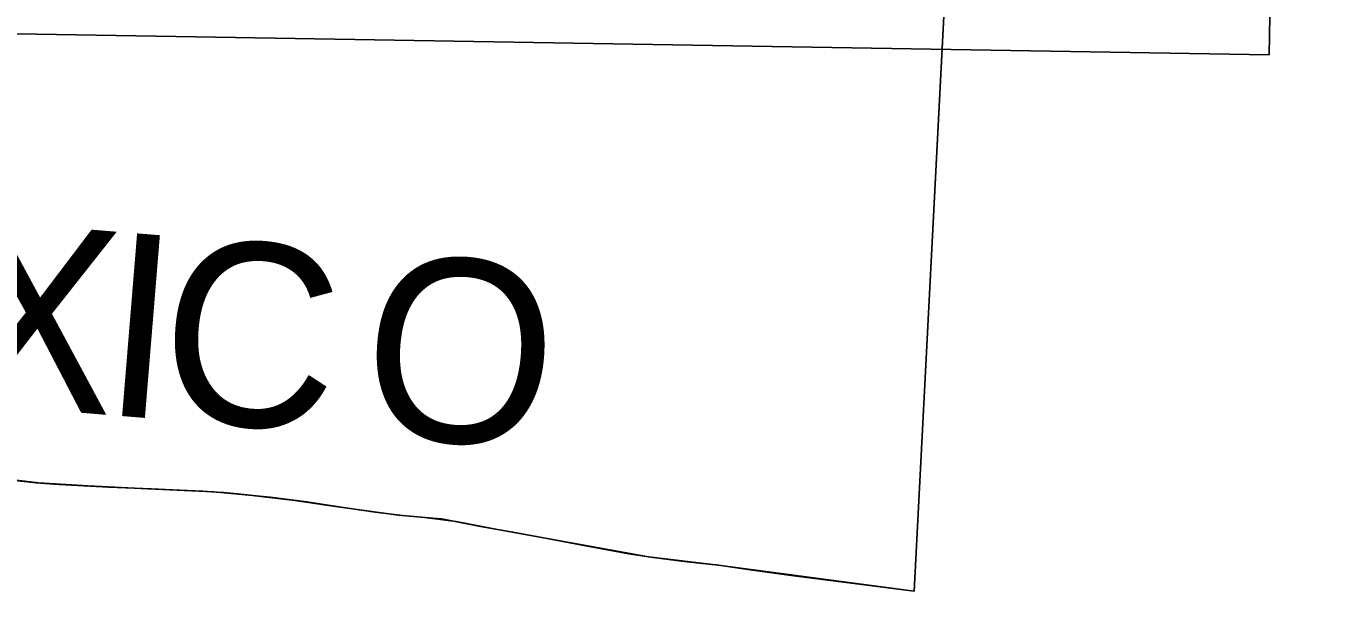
# Model space of a CAD drawing. Extents: x 1219626 to 1426462, y 456797 to 752399.
# Drawn here: x 1360322 to 1378022, y 497676 to 505382 of the extents above; entities that cross this region are included whole.
import ezdxf

# ---------------------------------------------------------------- set-up
doc = ezdxf.new("R2010")
doc.units = 0
for name, color, linetype in [('Lakes and Ponds', 7, 'Continuous'), ('Masks', 7, 'Continuous'), ('Ocean and Gulf Text', 7, 'Continuous'), ('Quad Borders', 7, 'Continuous')]:
    doc.layers.add(name, color=color, linetype=linetype)

msp = doc.modelspace()

# ---------------------------------------------------------------- linework, layer by layer
at = {"layer": 'Lakes and Ponds'}
msp.add_line((1372435, 497676), (1374342, 534953), dxfattribs=at)
msp.add_lwpolyline([(1360099, 499190), (1360459, 499153), (1360775, 499129), (1361448, 499094), (1362036, 499068), (1362415, 499051), (1362735, 499036), (1362916, 499026), (1363020, 499018), (1363253, 498996), (1363507, 498970), (1363650, 498954), (1363904, 498923), (1364154, 498890), (1364297, 498869), (1364618, 498820), (1365086, 498750), (1365457, 498705), (1365869, 498670), (1365991, 498661), (1366154, 498629), (1366519, 498558), (1367009, 498469), (1367431, 498393), (1367927, 498299), (1368544, 498185), (1368876, 498132), (1369296, 498078), (1369675, 498039), (1369738, 498033), (1369740, 498033), (1370198, 497966), (1370792, 497882), (1372435, 497676)], dxfattribs=at)
at = {"layer": 'Masks'}
msp.add_line((1372842, 505605), (1372435, 497676), dxfattribs=at)
msp.add_lwpolyline([(1372435, 497676), (1369760, 498030), (1368810, 498142), (1366751, 498516), (1366188, 498622), (1365758, 498680), (1365403, 498712), (1364577, 498826), (1363990, 498911), (1363412, 498980), (1362881, 499028), (1361984, 499070), (1361169, 499109), (1360492, 499151), (1359697, 499246)], dxfattribs=at)
at = {"layer": 'Quad Borders'}
for p, q in [((1377274, 504986), (1378022, 550441)), ((1378022, 550441), (1377274, 504986)), ((1337861, 505656), (1377274, 504986))]:
    msp.add_line(p, q, dxfattribs=at)

# ---------------------------------------------------------------- texts
at = {"layer": 'Ocean and Gulf Text'}
for s, rotation, p in [('X', 355.2031, (1359266, 500259)), ('I', 355.3114, (1361326, 500087)), ('C', 355.4435, (1362091, 500023)), ('O', 355.6474, (1364858, 499802))]:
    msp.add_text(s, height=2500, rotation=rotation, dxfattribs=at).set_placement(p)

doc.saveas('drawing.dxf')
